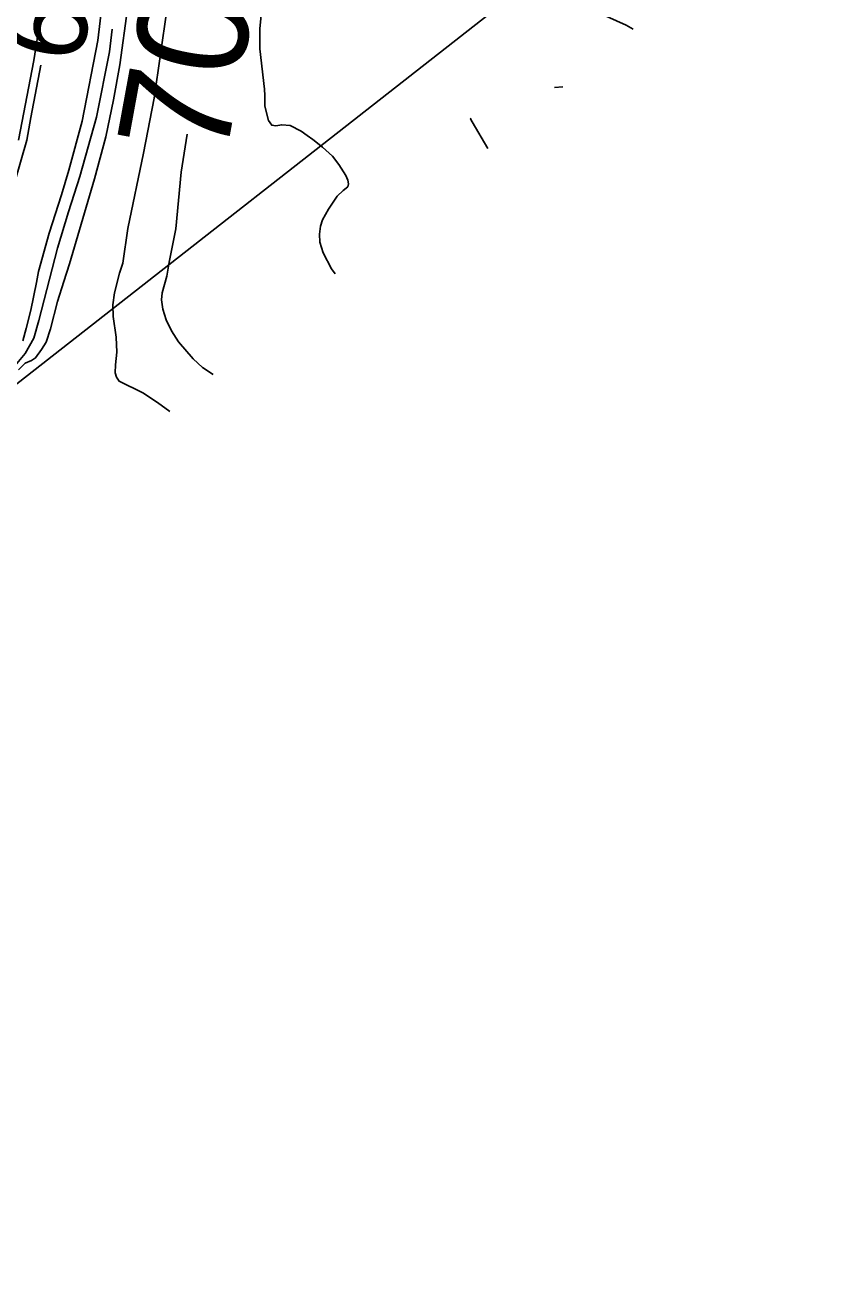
# Model space of a CAD drawing. Extents: x -291892836 to 2945206, y -477993085 to 1832792.
# Drawn here: x 1854126.8 to 1854368.1, y 545386.5 to 545761 of the extents above; entities that cross this region are included whole.
import ezdxf

# ---------------------------------------------------------------- set-up
doc = ezdxf.new("R2010")
doc.units = 0
for name, color, linetype in [('DT_X_Contour_Minor', 7, 'Continuous'), ('DT_X_Terrain_Ground_Line', 7, 'Continuous'), ('Level 63', 7, 'Continuous')]:
    doc.layers.add(name, color=color, linetype=linetype)

msp = doc.modelspace()

# ---------------------------------------------------------------- linework, layer by layer
at = {"layer": 'DT_X_Contour_Minor'}
for points in [[(1854126.12, 545666.73), (1854127.11, 545670.36), (1854128.56, 545675.84), (1854130.25, 545684.11), (1854130.83, 545687.37), (1854134.04, 545698.85), (1854137.65, 545710.32), (1854139.9, 545717.63), (1854143.89, 545732.27), (1854148.52, 545756.38), (1854150.94, 545776.56)], [(1854124.9, 545726.58), (1854129.47, 545750.36), (1854132.99, 545773.35)], [(1854283.77, 545771.07), (1854306.17, 545760.94), (1854308.22, 545759.75)], [(1854124.83, 545658.08), (1854126.87, 545660.06), (1854128.71, 545660.84), (1854129.95, 545661.63), (1854131.77, 545664.18), (1854133.08, 545666.36), (1854134.46, 545670.3), (1854136.55, 545678.45), (1854138.41, 545684.43), (1854140.12, 545689.75), (1854147.52, 545715.09), (1854150.89, 545727.63), (1854153.21, 545738.61), (1854155.11, 545749.08), (1854157.41, 545765.83)], [(1854169.99, 545645.62), (1854166.31, 545648.3), (1854161.92, 545651.17), (1854154.9, 545654.68), (1854154.09, 545655.84), (1854153.74, 545657.21), (1854153.76, 545659.58), (1854154.21, 545663.32), (1854153.99, 545667.83), (1854153.11, 545673.99), (1854153.02, 545677.48), (1854153.47, 545681.06), (1854155.01, 545686.88), (1854155.95, 545689.9), (1854157.44, 545700.25), (1854162.13, 545722.7), (1854165.36, 545739.14), (1854169.12, 545765.4)], [(1854210.98, 545728), (1854209.16, 545729.29), (1854205.88, 545730.95), (1854203.4, 545731.24), (1854201.65, 545730.92), (1854200.41, 545731.06), (1854199.47, 545732.47), (1854198.4, 545736.79), (1854198.32, 545739.92), (1854198.28, 545741.85), (1854196.91, 545753.92), (1854196.83, 545759.91), (1854197.42, 545765.86)], [(1854114.78, 545648.61), (1854126.84, 545662.96), (1854129.4, 545667.48), (1854130.94, 545672.77), (1854136.48, 545694.34), (1854139.83, 545705.24), (1854143.21, 545715.81), (1854148.12, 545733.52), (1854152, 545752.94), (1854152.83, 545759.75)], [(1854120, 545701.08), (1854127.31, 545726.57), (1854128.51, 545733.37), (1854131.54, 545749.02)], [(1854287.25, 545742.52), (1854284.8, 545742.29)], [(1854259.87, 545733.21), (1854259.76, 545733), (1854260.18, 545732.09), (1854264.85, 545724.11)], [(1854182.97, 545656.66), (1854179.78, 545658.72), (1854176.95, 545661.33), (1854172.62, 545666.46), (1854170.48, 545669.7), (1854168.89, 545673.04), (1854167.91, 545676.21), (1854167.55, 545678.96), (1854167.75, 545681.1), (1854169.17, 545685.98), (1854169.81, 545690.2), (1854171.82, 545700.2), (1854173.44, 545717.02), (1854175.18, 545728.36)], [(1854219.34, 545686.71), (1854218.27, 545688.23), (1854215.75, 545692.99), (1854214.78, 545696.17), (1854214.71, 545698.61), (1854214.97, 545700.94), (1854215.58, 545702.86), (1854217.34, 545706.01), (1854219.91, 545709.88), (1854221.75, 545711.62), (1854223.08, 545712.73), (1854223.29, 545713.55), (1854223.12, 545714.65), (1854222.55, 545716.04), (1854220.47, 545719.36), (1854218.54, 545721.85), (1854215.59, 545724.48), (1854212.65, 545726.83), (1854210.98, 545728)]]:
    msp.add_lwpolyline(points, dxfattribs=at)
at = {"layer": 'Level 63'}
msp.add_line((1853782.96, 545386.45), (1854903.14, 546264.01), dxfattribs=at)

# ---------------------------------------------------------------- texts
at = {"layer": 'DT_X_Terrain_Ground_Line'}
for s, height, rotation, p in [('690', 25, 78.69, (1854143.25, 545748.77)), ('700', 33, 79.6068, (1854186.48, 545720.1))]:
    msp.add_text(s, height=height, rotation=rotation, dxfattribs=at).set_placement(p)

doc.saveas('drawing.dxf')
